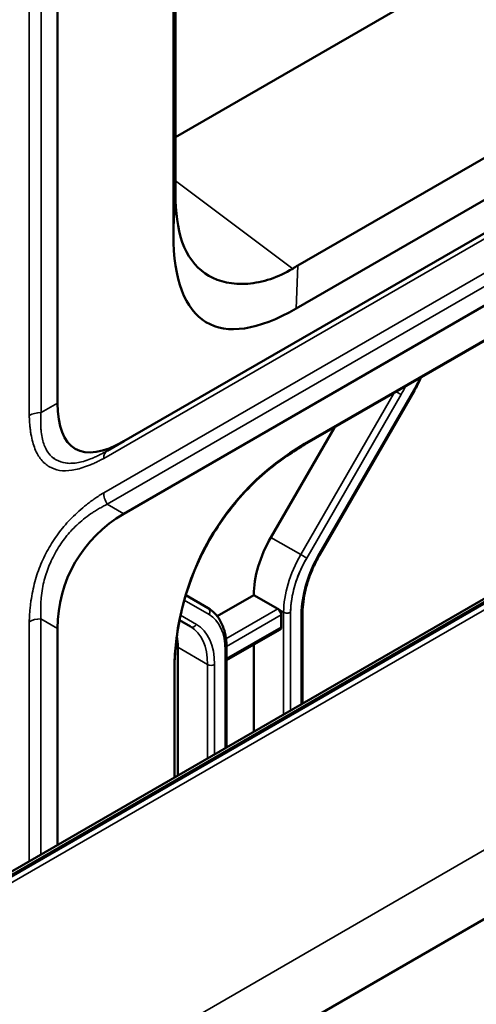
# Model space of a CAD drawing. Header units: millimetres. Extents: x 0 to 14369, y -869 to 2970.
# Tile 523 of 656: x 3725 to 3753, y 1262 to 1322. Entities that reach past the tile are written whole.
import ezdxf

# ---------------------------------------------------------------- set-up
doc = ezdxf.new("R2010")
doc.units = ezdxf.units.MM
doc.header["$LTSCALE"] = 10
doc.layers.add('Sichtbar (ISO)', color=7, linetype='Continuous', lineweight=50)
doc.layers.add('Sichtbar schmal (ISO)', color=7, linetype='Continuous', lineweight=35)

msp = doc.modelspace()

# ---------------------------------------------------------------- linework, layer by layer
at = {"layer": 'Sichtbar (ISO)'}
for p, q in [((3734.743, 1399.445), (3734.743, 1308.558)), ((3734.86, 1399.484), (3734.86, 1311.259)), ((3727.735, 1396.853), (3727.735, 1298.373)), ((3755.759, 1326.519), (3734.86, 1314.452)), ((3742.273, 1306.692), (3765.764, 1320.255)), ((3742.16, 1304.096), (3766.852, 1318.352)), ((3731.735, 1296.063), (3766.85, 1316.337)), ((3766.85, 1311.948), (3731.735, 1291.674)), ((3766.851, 1309.862), (3742.672, 1295.903)), ((3742.672, 1295.861), (3765.706, 1309.16)), ((3784.386, 1304.363), (3713.072, 1263.19)), ((3714.002, 1263.432), (3784.718, 1304.26)), ((3743.611, 1289.252), (3749.318, 1299.137)), ((3743.611, 1289.252), (3749.318, 1299.137)), ((3740.637, 1290.251), (3744.478, 1296.903)), ((3744.478, 1296.903), (3740.637, 1290.251)), ((3726.155, 1296.373), (3726.155, 1296.373)), ((3726.781, 1296.428), (3726.781, 1296.428)), ((3730.735, 1295.486), (3731.735, 1296.063)), ((3727.084, 1295.514), (3727.085, 1295.515)), ((3727.15, 1294.584), (3727.151, 1294.585)), ((3727.543, 1295.014), (3727.55, 1295.021)), ((3711.095, 1242.677), (3798.693, 1293.252)), ((3729.443, 1292.19), (3729.443, 1292.19)), ((3727.915, 1289.833), (3727.916, 1289.833)), ((3727.419, 1288.972), (3727.419, 1288.971)), ((3736.834, 1285.973), (3735.488, 1286.75)), ((3735.488, 1286.75), (3736.834, 1285.973)), ((3737.388, 1285.489), (3739.602, 1286.767)), ((3739.602, 1286.767), (3737.388, 1285.489)), ((3739.602, 1286.767), (3741.051, 1285.93)), ((3741.051, 1285.93), (3739.602, 1286.767)), ((3741.263, 1284.828), (3741.263, 1285.562)), ((3741.263, 1285.562), (3741.263, 1284.828)), ((3742.553, 1280.211), (3742.553, 1285.708)), ((3742.553, 1280.211), (3742.553, 1285.708)), ((3735.111, 1285.236), (3735.773, 1284.854)), ((3735.773, 1284.854), (3735.111, 1285.236)), ((3727.735, 1284.746), (3727.735, 1271.656)), ((3737.957, 1282.817), (3741.201, 1284.69)), ((3737.957, 1282.817), (3741.201, 1284.69)), ((3739.602, 1283.767), (3739.602, 1278.507)), ((3739.602, 1278.507), (3739.602, 1283.767)), ((3735.005, 1283.606), (3735.005, 1275.854)), ((3735.005, 1275.854), (3735.005, 1283.606)), ((3737.957, 1277.558), (3737.957, 1283.562)), ((3737.957, 1277.558), (3737.957, 1283.562)), ((3734.803, 1275.737), (3734.803, 1282.12))]:
    msp.add_line(p, q, dxfattribs=at)
msp.add_arc((3735.735, 1284.746), 8, 120, 180, dxfattribs=at)
for centre, major_axis, ratio, start_param, end_param in [((3750.001, 1291.475), (12.985, -25.451), 0.305973, 3.681825, 3.720043), ((3751.651, 1329.509), (14.874, 26.276), 0.305973, 2.646071, 3.620896), ((3749.971, 1290.782), (2.576, -17.695), 0.890717, 3.482492, 3.505608), ((3735.735, 1307.61), (-6.928, -12), 0.333333, 5.759588, 6.806784), ((3750.803, 1281.809), (-8.034, 14.149), 0.977911, 0.007054, 1.044766), ((3750.803, 1282.434), (-15.99, -0.59), 0.975343, 5.209519, 5.265477), ((3743.137, 1288.808), (2.5, 4.33), 0.57735, 1.570796, 2.356194), ((3743.137, 1288.808), (-2.5, -4.33), 0.57735, 4.712389, 5.497787), ((3741.051, 1285.685), (0.15, -0.26), 0.57735, 0.785398, 2.356195), ((3741.051, 1285.685), (-0.15, 0.26), 0.57735, 3.926991, 5.497787), ((3741.051, 1284.95), (0.15, -0.26), 0.57735, 0, 0.785398), ((3741.051, 1284.95), (0.15, -0.26), 0.57735, 0, 0.785398), ((3731.47, 1281.565), (2.5, 4.33), 0.57735, 5.497787, 5.671485), ((3731.47, 1281.565), (-2.5, -4.33), 0.57735, 2.356194, 2.529892), ((3750.803, 1282.421), (8.347, 13.985), 0.976088, 2.051351, 2.119589)]:
    msp.add_ellipse(centre, major_axis=major_axis, ratio=ratio, start_param=start_param, end_param=end_param, dxfattribs=at)
for points, knots in [([(3734.871, 1310.614), (3734.906, 1309.565), (3735.06, 1308.588), (3735.732, 1307.024), (3736.254, 1306.434), (3737.514, 1305.709), (3738.335, 1305.525), (3740.127, 1305.66), (3741.095, 1305.977), (3741.952, 1306.501)], [0.830153, 0.830153, 0.830153, 0.830153, 1.207557, 1.207557, 1.585234, 1.585234, 1.962533, 1.962533, 2.33553, 2.33553, 2.33553, 2.33553]), ([(3749.722, 1299.931), (3749.704, 1299.892), (3749.687, 1299.853), (3749.563, 1299.585), (3749.445, 1299.358), (3749.318, 1299.137)], [0.6019142, 0.6019142, 0.6019142, 0.6019142, 0.6283185, 0.6283185, 0.7853982, 0.7853982, 0.7853982, 0.7853982]), ([(3749.722, 1299.931), (3749.704, 1299.892), (3749.687, 1299.853), (3749.563, 1299.585), (3749.445, 1299.358), (3749.318, 1299.137)], [0.6019142, 0.6019142, 0.6019142, 0.6019142, 0.6283185, 0.6283185, 0.7853982, 0.7853982, 0.7853982, 0.7853982]), ([(3741.914, 1295.395), (3741.913, 1295.394), (3741.913, 1295.394), (3741.084, 1294.852), (3740.134, 1294.104), (3738.369, 1292.276), (3737.559, 1291.194), (3736.308, 1289.018), (3735.783, 1287.779), (3735.084, 1285.35), (3734.907, 1284.163), (3734.841, 1283.183), (3734.84, 1283.182), (3734.84, 1283.18)], [0.843219, 0.843219, 0.843219, 0.843219, 0.843555, 0.843555, 1.220879, 1.220879, 1.598202, 1.598202, 1.974057, 1.974057, 2.349912, 2.349912, 2.350502, 2.350502, 2.350502, 2.350502]), ([(3743.611, 1289.252), (3743.477, 1289.02), (3743.353, 1288.781), (3743.13, 1288.298), (3743.031, 1288.053), (3742.859, 1287.565), (3742.786, 1287.321), (3742.67, 1286.841), (3742.626, 1286.604), (3742.568, 1286.144), (3742.553, 1285.921), (3742.553, 1285.708)], [2.3561945, 2.3561945, 2.3561945, 2.3561945, 2.5132741, 2.5132741, 2.6703538, 2.6703538, 2.8274334, 2.8274334, 2.984513, 2.984513, 3.1415927, 3.1415927, 3.1415927, 3.1415927]), ([(3743.611, 1289.252), (3743.477, 1289.02), (3743.353, 1288.781), (3743.13, 1288.298), (3743.031, 1288.053), (3742.859, 1287.565), (3742.786, 1287.321), (3742.67, 1286.841), (3742.626, 1286.604), (3742.568, 1286.144), (3742.553, 1285.921), (3742.553, 1285.708)], [2.3561945, 2.3561945, 2.3561945, 2.3561945, 2.5132741, 2.5132741, 2.6703538, 2.6703538, 2.8274334, 2.8274334, 2.984513, 2.984513, 3.1415927, 3.1415927, 3.1415927, 3.1415927]), ([(3736.834, 1285.973), (3736.98, 1285.889), (3737.115, 1285.784), (3737.356, 1285.54), (3737.462, 1285.401), (3737.644, 1285.095), (3737.719, 1284.928), (3737.839, 1284.571), (3737.883, 1284.382), (3737.942, 1283.984), (3737.957, 1283.777), (3737.957, 1283.562)], [5.4977871, 5.4977871, 5.4977871, 5.4977871, 5.6548668, 5.6548668, 5.8119464, 5.8119464, 5.969026, 5.969026, 6.1261057, 6.1261057, 6.2831853, 6.2831853, 6.2831853, 6.2831853]), ([(3736.834, 1285.973), (3736.98, 1285.889), (3737.115, 1285.784), (3737.356, 1285.54), (3737.462, 1285.401), (3737.644, 1285.095), (3737.719, 1284.928), (3737.839, 1284.571), (3737.883, 1284.382), (3737.942, 1283.984), (3737.957, 1283.777), (3737.957, 1283.562)], [5.4977871, 5.4977871, 5.4977871, 5.4977871, 5.6548668, 5.6548668, 5.8119464, 5.8119464, 5.969026, 5.969026, 6.1261057, 6.1261057, 6.2831853, 6.2831853, 6.2831853, 6.2831853])]:
    msp.add_open_spline(points, degree=3, knots=knots, dxfattribs=at)
for points in [[(3728.796, 1290.892), (3728.795, 1290.892), (3728.794, 1290.892), (3728.793, 1290.892)], [(3727.857, 1289.745), (3727.857, 1289.745), (3727.857, 1289.745), (3727.857, 1289.746)]]:
    msp.add_open_spline(points, degree=3, dxfattribs=at)
at = {"layer": 'Sichtbar schmal (ISO)'}
for p, q in [((3726.028, 1396.292), (3726.028, 1297.626)), ((3726.738, 1297.795), (3726.739, 1396.526)), ((3730.528, 1295.028), (3766.117, 1315.575)), ((3766.117, 1313.496), (3730.528, 1292.949)), ((3730.735, 1292.252), (3766.324, 1312.799)), ((3741.952, 1306.501), (3734.86, 1311.804)), ((3734.86, 1311.259), (3734.743, 1308.558)), ((3742.273, 1306.692), (3742.16, 1304.096)), ((3713.645, 1263.339), (3784.32, 1304.143)), ((3785.275, 1304.201), (3714.505, 1263.342)), ((3748.084, 1298.985), (3742.44, 1289.21)), ((3742.44, 1289.21), (3748.084, 1298.985)), ((3748.51, 1298.886), (3742.802, 1289.001)), ((3742.802, 1289.001), (3748.51, 1298.886)), ((3743.563, 1289.28), (3749.27, 1299.165)), ((3749.27, 1299.165), (3743.563, 1289.28)), ((3748.51, 1298.886), (3748.211, 1299.059)), ((3748.211, 1299.059), (3748.51, 1298.886)), ((3749.318, 1299.137), (3749.27, 1299.165)), ((3749.27, 1299.165), (3749.318, 1299.137)), ((3799.752, 1298.029), (3712.685, 1247.761)), ((3726.738, 1297.795), (3727.735, 1298.373)), ((3736.056, 1298.558), (3736.056, 1298.558)), ((3742.672, 1295.903), (3742.672, 1295.861)), ((3730.735, 1292.252), (3731.735, 1291.674)), ((3727.276, 1289.712), (3727.275, 1289.712)), ((3742.44, 1289.21), (3740.637, 1290.251)), ((3740.637, 1290.251), (3742.44, 1289.21)), ((3742.44, 1289.21), (3742.802, 1289.001)), ((3742.802, 1289.001), (3742.44, 1289.21)), ((3743.563, 1289.28), (3743.611, 1289.252)), ((3743.611, 1289.252), (3743.563, 1289.28)), ((3736.896, 1285.591), (3735.402, 1286.454)), ((3735.402, 1286.454), (3736.896, 1285.591)), ((3726.075, 1285.93), (3726.075, 1285.93)), ((3735.176, 1285.545), (3736.135, 1284.991)), ((3736.135, 1284.991), (3735.176, 1285.545)), ((3741.051, 1285.93), (3737.921, 1284.123)), ((3737.921, 1284.123), (3741.051, 1285.93)), ((3737.956, 1283.653), (3741.263, 1285.562)), ((3741.263, 1285.562), (3737.956, 1283.653)), ((3741.051, 1285.93), (3741.405, 1285.726)), ((3741.405, 1285.726), (3741.051, 1285.93)), ((3741.405, 1285.726), (3741.405, 1279.548)), ((3741.405, 1279.548), (3741.405, 1285.726)), ((3741.829, 1279.793), (3741.829, 1285.726)), ((3741.829, 1285.726), (3741.829, 1279.793)), ((3742.465, 1285.586), (3742.465, 1280.161)), ((3742.465, 1280.161), (3742.465, 1285.586)), ((3726.028, 1285.154), (3726.028, 1270.671)), ((3726.735, 1285.323), (3727.735, 1284.746)), ((3726.735, 1271.079), (3726.735, 1285.323)), ((3741.263, 1284.828), (3737.957, 1282.919)), ((3737.957, 1282.919), (3741.263, 1284.828)), ((3735.005, 1283.606), (3736.809, 1282.565)), ((3736.809, 1282.565), (3735.005, 1283.606)), ((3737.869, 1283.44), (3737.869, 1277.507)), ((3737.869, 1277.507), (3737.869, 1283.44)), ((3736.809, 1282.565), (3736.809, 1276.895)), ((3736.809, 1276.895), (3736.809, 1282.565)), ((3737.233, 1277.14), (3737.233, 1282.565)), ((3737.233, 1282.565), (3737.233, 1277.14))]:
    msp.add_line(p, q, dxfattribs=at)
for centre, major_axis, ratio, start_param, end_param in [((3746.92, 1300.521), (2.35, 4.07), 0.57735, 4.712389, 4.8848), ((3745.86, 1300.416), (-2.65, -4.59), 0.57735, 1.570796, 1.677967), ((3745.86, 1300.416), (2.65, 4.59), 0.57735, 4.712389, 4.819559), ((3726.735, 1297.218), (1, 0), 0.57735, 1.56859, 2.356194), ((3731.235, 1294.62), (-0.5, 0.866), 0.57735, 0, 0.785398), ((3731.235, 1292.54), (0.5, -0.866), 0.57735, 3.926991, 4.712389), ((3731.235, 1292.54), (-1.4, 2.424), 0.57735, 1.349434, 1.349445), ((3744.94, 1287.767), (-2.5, -4.33), 0.57735, 4.712389, 5.497787), ((3744.94, 1287.767), (2.5, 4.33), 0.57735, 1.570796, 2.356194), ((3746.213, 1287.75), (2.65, 4.59), 0.57735, 1.570796, 2.356194), ((3746.213, 1287.75), (-2.65, -4.59), 0.57735, 4.712389, 5.497787), ((3745.152, 1287.645), (2.35, 4.07), 0.57735, 1.570796, 2.356194), ((3736.684, 1285.714), (0.15, 0.26), 0.816497, 4.712389, 6.283185), ((3736.684, 1285.714), (0.15, 0.26), 0.816497, 4.712389, 6.283185), ((3734.546, 1281.521), (2.35, 4.07), 0.57735, 5.497787, 6.283185), ((3734.546, 1281.521), (2.35, 4.07), 0.57735, 5.497787, 6.283185), ((3741.617, 1285.848), (0.3, 0), 0.57735, 3.926991, 5.497787), ((3741.617, 1285.848), (-0.3, 0), 0.57735, 0.785398, 2.356204), ((3742.253, 1285.708), (0.3, 0), 0.57735, 5.497787, 6.283185), ((3742.253, 1285.708), (0.3, 0), 0.57735, 5.497787, 6.283185), ((3726.735, 1284.746), (-1, 0), 0.57735, 4.712389, 5.497787), ((3735.923, 1285.114), (-0.15, -0.26), 0.816497, 0, 1.570796), ((3735.923, 1285.114), (-0.15, -0.26), 0.816497, 0, 1.570796), ((3733.485, 1280.401), (2.65, 4.59), 0.57735, 5.497787, 6.283185), ((3733.485, 1280.401), (2.65, 4.59), 0.57735, 5.497787, 6.283185), ((3733.273, 1280.524), (2.5, 4.33), 0.57735, 5.497787, 6.283185), ((3733.273, 1280.524), (2.5, 4.33), 0.57735, 5.497787, 6.283185), ((3737.657, 1283.562), (0.3, 0), 0.57735, 5.497787, 6.283185), ((3737.657, 1283.562), (0.3, 0), 0.57735, 5.497787, 6.283185), ((3737.021, 1282.687), (0.3, 0), 0.57735, 3.926991, 5.497787), ((3737.021, 1282.687), (-0.3, 0), 0.57735, 0.785398, 2.356194)]:
    msp.add_ellipse(centre, major_axis=major_axis, ratio=ratio, start_param=start_param, end_param=end_param, dxfattribs=at)
for points in [[(3749.638, 1299.883), (3749.53, 1299.642), (3749.407, 1299.403), (3749.27, 1299.165)], [(3727.125, 1289.448), (3727.125, 1289.448), (3727.125, 1289.448), (3727.125, 1289.449)]]:
    msp.add_open_spline(points, degree=3, dxfattribs=at)
for points, knots in [([(3726.028, 1297.626), (3726.029, 1297.6), (3726.03, 1297.548), (3726.034, 1297.444), (3726.043, 1297.267), (3726.061, 1297.024), (3726.092, 1296.749), (3726.144, 1296.402), (3726.231, 1296.008), (3726.415, 1295.457), (3726.723, 1294.919), (3727.226, 1294.493), (3727.842, 1294.264), (3728.462, 1294.275), (3729.029, 1294.395), (3729.412, 1294.518), (3729.737, 1294.645), (3729.991, 1294.756), (3730.21, 1294.862), (3730.368, 1294.942), (3730.459, 1294.991), (3730.505, 1295.016), (3730.528, 1295.028)], [0, 0, 0, 0, 0.007812, 0.015625, 0.03125, 0.0625, 0.09375, 0.125, 0.1875, 0.25, 0.375, 0.5, 0.625, 0.75, 0.8125, 0.875, 0.90625, 0.9375, 0.96875, 0.984375, 0.992188, 1, 1, 1, 1]), ([(3726.738, 1297.795), (3726.736, 1297.77), (3726.733, 1297.719), (3726.729, 1297.643), (3726.722, 1297.495), (3726.717, 1297.224), (3726.725, 1296.965), (3726.739, 1296.722), (3726.798, 1296.277), (3726.895, 1295.916), (3727.039, 1295.584), (3727.205, 1295.31), (3727.621, 1294.9), (3728.193, 1294.737), (3728.526, 1294.723), (3728.904, 1294.754), (3729.287, 1294.837), (3729.733, 1294.992), (3729.967, 1295.092), (3730.213, 1295.204), (3730.463, 1295.333), (3730.598, 1295.408), (3730.667, 1295.447), (3730.713, 1295.473), (3730.735, 1295.486)], [0.000001, 0.000001, 0.000001, 0.000001, 0.0224184, 0.0447214, 0.0760214, 0.1196195, 0.1623621, 0.2042926, 0.2620013, 0.3178669, 0.3722484, 0.4255371, 0.4996565, 0.5738685, 0.6272843, 0.6817984, 0.7377858, 0.7955905, 0.8375703, 0.8803485, 0.923968, 0.9552755, 0.9775812, 1, 1, 1, 1]), ([(3726.028, 1285.154), (3726.029, 1285.181), (3726.03, 1285.236), (3726.034, 1285.343), (3726.043, 1285.531), (3726.061, 1285.794), (3726.092, 1286.104), (3726.144, 1286.51), (3726.23, 1287.002), (3726.409, 1287.76), (3726.709, 1288.649), (3727.217, 1289.654), (3727.836, 1290.591), (3728.457, 1291.307), (3729.025, 1291.846), (3729.41, 1292.169), (3729.736, 1292.418), (3729.99, 1292.6), (3730.21, 1292.748), (3730.368, 1292.849), (3730.459, 1292.906), (3730.505, 1292.934), (3730.528, 1292.949)], [0, 0, 0, 0, 0.007812, 0.015625, 0.03125, 0.0625, 0.09375, 0.125, 0.1875, 0.25, 0.375, 0.5, 0.625, 0.75, 0.8125, 0.875, 0.90625, 0.9375, 0.96875, 0.984375, 0.992188, 1, 1, 1, 1]), ([(3730.735, 1292.252), (3730.713, 1292.241), (3730.667, 1292.218), (3730.598, 1292.182), (3730.463, 1292.112), (3730.213, 1291.973), (3729.968, 1291.823), (3729.734, 1291.672), (3729.29, 1291.347), (3728.907, 1291.014), (3728.531, 1290.631), (3728.199, 1290.247), (3727.628, 1289.436), (3727.21, 1288.533), (3727.042, 1288.052), (3726.897, 1287.532), (3726.798, 1287.032), (3726.737, 1286.482), (3726.723, 1286.204), (3726.715, 1285.915), (3726.72, 1285.629), (3726.726, 1285.477), (3726.731, 1285.4), (3726.734, 1285.348), (3726.735, 1285.323)], [0, 0, 0, 0, 0.022417, 0.044719, 0.076017, 0.119612, 0.162352, 0.204279, 0.261983, 0.317844, 0.372222, 0.425509, 0.499629, 0.573849, 0.627271, 0.681792, 0.737785, 0.795593, 0.837574, 0.880352, 0.923971, 0.955278, 0.977582, 1, 1, 1, 1]), ([(3742.802, 1289.001), (3742.594, 1288.638), (3742.418, 1288.274), (3742.274, 1287.902), (3742.13, 1287.53), (3742.018, 1287.15), (3741.942, 1286.784), (3741.867, 1286.419), (3741.829, 1286.068), (3741.829, 1285.726)], [0, 0, 0, 0, 0.333333, 0.333333, 0.333333, 0.666667, 0.666667, 0.666667, 1, 1, 1, 1])]:
    msp.add_open_spline(points, degree=3, knots=knots, dxfattribs=at)

doc.saveas('drawing.dxf')
